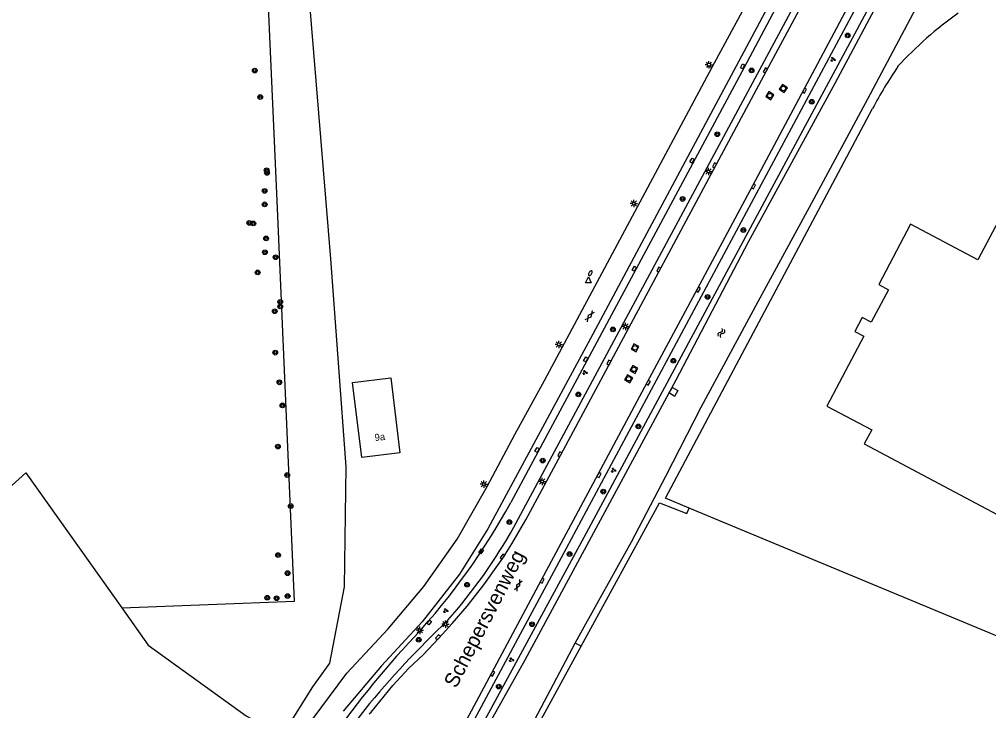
# Model space of a CAD drawing. Extents: x 136000 to 138005, y 398500 to 400500.
# Drawn here: x 136405.4 to 136570.3, y 399158.3 to 399275.8 of the extents above; entities that cross this region are included whole.
import ezdxf

# ---------------------------------------------------------------- set-up
doc = ezdxf.new("R2010")
doc.units = 0
for name, color, linetype in [('gg-afsc-faunaraster', 7, 'Continuous'), ('gg-afsc-hekwerk', 7, 'Continuous'), ('gg-anno-openbare ruimte label', 7, 'Continuous'), ('gg-bbg-hoofdgebouw', 7, 'Continuous'), ('gg-knt-verharding', 7, 'Continuous'), ('gg-kntw-bovenkant insteek waterloop', 7, 'Continuous'), ('gg-kwrk-uitstroombak niveau min 01', 7, 'Continuous'), ('gt-anno-plantopografie huisnummer', 7, 'Continuous'), ('gt-bbg-plantopografie pand', 7, 'Continuous'), ('gt-grn-groengrens', 7, 'Continuous'), ('gt-symb-boom', 7, 'Continuous'), ('gt-symb-brandkraan', 7, 'Continuous'), ('gt-symb-gesloten verharding', 7, 'Continuous'), ('gt-symb-groenvak', 7, 'Continuous'), ('gt-symb-kolk', 7, 'Continuous'), ('gt-symb-kolk center center', 7, 'Continuous'), ('gt-symb-lichtmast', 7, 'Continuous'), ('gt-symb-rioolschacht', 7, 'Continuous'), ('gt-symb-waterafsluiter', 7, 'Continuous'), ('gt-symb-watersymbool', 7, 'Continuous')]:
    doc.layers.add(name, color=color, linetype=linetype)

# ---------------------------------------------------------------- blocks, each defined once
blk = doc.blocks.new('gt0-KOLK')
at = {"layer": 'gt-symb-kolk'}
blk.add_lwpolyline([(0, 0), (0.37, 0), (0.37, 0.4), (-0.38, 0.4), (-0.38, 0), (0, 0)], dxfattribs=at)
blk = doc.blocks.new('gt0-RS')
at = {"layer": 'gt-symb-rioolschacht'}
blk.add_lwpolyline([(-0.5, -0.5), (0.5, -0.5), (0.5, 0.5), (-0.5, 0.5)], close=True, dxfattribs=at)
blk.add_circle((0, 0), 0.375, dxfattribs=at)
blk = doc.blocks.new('gt0-BOOM')
at = {"layer": 'gt-symb-boom'}
for radius in [0.4, 0.2]:
    blk.add_circle((0, 0), radius, dxfattribs=at)
blk = doc.blocks.new('gt0-KOLKCC')
at = {"layer": 'gt-symb-kolk center center'}
blk.add_lwpolyline([(-0.38, 0.2), (0.37, 0.2), (0.37, -0.2), (-0.38, -0.2)], close=True, dxfattribs=at)
blk = doc.blocks.new('gt0-LMAST')
at = {"layer": 'gt-symb-lichtmast'}
for p, q in [((-0.18, 0.17), (-0.45, 0.44)), ((-0.01, 0.25), (-0.01, 0.62)), ((0.17, 0.17), (0.44, 0.44)), ((-0.26, 0), (-0.63, 0)), ((-0.18, -0.18), (-0.45, -0.45)), ((-0.01, -0.25), (-0.01, -0.63)), ((0.44, -0.45), (0.17, -0.18)), ((0.24, 0), (0.62, 0))]:
    blk.add_line(p, q, dxfattribs=at)
blk.add_circle((-0.01, 0), 0.25, dxfattribs=at)
blk = doc.blocks.new('gt0-GRVAK')
at = {"layer": 'gt-symb-groenvak'}
for p, q in [((-0.11, 0.19), (-0.23, 0.24)), ((-0.18, 0.15), (0.09, 0.15)), ((-0.09, 0.21), (-0.16, 0.32)), ((-0.05, 0.21), (-0.05, 0.39)), ((0, 0.21), (0.06, 0.32)), ((0.01, 0.19), (0.13, 0.24)), ((0.26, -0.05), (0.2, 0.06)), ((0.3, -0.05), (0.3, 0.13)), ((0.35, -0.05), (0.41, 0.06)), ((-0.24, -0.23), (-0.36, -0.18)), ((-0.32, -0.26), (-0.05, -0.26)), ((-0.23, -0.21), (-0.29, -0.1)), ((-0.18, -0.2), (-0.18, -0.02)), ((-0.14, -0.21), (-0.07, -0.1)), ((-0.12, -0.23), (0, -0.18)), ((0.24, -0.07), (0.12, -0.02)), ((0.17, -0.11), (0.44, -0.11)), ((0.37, -0.07), (0.49, -0.02))]:
    blk.add_line(p, q, dxfattribs=at)
blk = doc.blocks.new('gt0-WA')
at = {"layer": 'gt-symb-watersymbool'}
for centre, start, end in [((-0.32, 0.02), 28.0725, 151.9275), ((0.43, 0.42), 208.0725, 331.9275), ((-0.32, -0.43), 28.0725, 151.9275), ((0.43, -0.03), 208.0725, 331.9275)]:
    blk.add_arc(centre, 0.425, start, end, dxfattribs=at)
blk = doc.blocks.new('gt0-GESVH1')
at = {"layer": 'gt-symb-gesloten verharding'}
for p, q in [((-0.99, -0.26), (0.01, 0.24)), ((0.01, -0.26), (-0.99, 0.24)), ((0.01, 0.24), (1.01, -0.26)), ((1.01, 0.24), (0.01, -0.26))]:
    blk.add_line(p, q, dxfattribs=at)
blk = doc.blocks.new('gt0-WAFSL')
at = {"layer": 'gt-symb-waterafsluiter'}
for p, q in [((-0.5, -0.33), (0, 0.67)), ((0, 0.67), (0.5, -0.33)), ((0.5, -0.33), (-0.5, -0.33))]:
    blk.add_line(p, q, dxfattribs=at)
blk = doc.blocks.new('gt0-BR')
at = {"layer": 'gt-symb-brandkraan'}
for centre, radius, start, end in [((-0.24, 0), 0.206, 107.5669, 252.4331), ((0.6, -2.66), 3, 106.892, 107.5669), ((0, -0.69), 0.938, 73.108, 106.892), ((-0.6, -2.66), 3, 72.4331, 73.108), ((0.24, 0), 0.206, 287.567, 72.4331), ((0.6, 2.66), 3, 252.4331, 253.108), ((0, 0.69), 0.938, 253.108, 286.8921), ((-0.6, 2.66), 3, 286.8921, 287.567)]:
    blk.add_arc(centre, radius, start, end, dxfattribs=at)

msp = doc.modelspace()

# ---------------------------------------------------------------- linework, layer by layer
at = {"layer": 'gg-afsc-faunaraster'}
for points in [[(136500.97, 399169.25), (136514.27, 399193.62), (136518.95, 399191.81)], [(136469.53, 399112.28), (136469.91, 399112.34), (136500.97, 399169.25)]]:
    msp.add_lwpolyline(points, dxfattribs=at)
at = {"layer": 'gg-afsc-hekwerk'}
msp.add_line((136601.92, 399158.42), (136519.32, 399192.71), dxfattribs=at)
msp.add_lwpolyline([(136519.32, 399192.71), (136515.29, 399194.38), (136550.51, 399260.64)], dxfattribs=at)
for centre, radius, start, end in [((136602.37, 399224.26), 64.45, 125.3384, 137.5854), ((136628.84, 399218.22), 89.07, 146.2329, 151.5619)]:
    msp.add_arc(centre, radius, start, end, dxfattribs=at)
at = {"layer": 'gg-bbg-hoofdgebouw'}
msp.add_lwpolyline([(136542.72, 399210.06), (136550.37, 399206.01), (136549.1, 399203.63), (136578.03, 399188.26), (136592.43, 399215.32), (136594.57, 399214.18), (136597.34, 399219.4), (136595.21, 399220.53), (136616.98, 399261.44), (136590.08, 399275.75), (136568.4, 399234.88), (136556.99, 399240.94), (136551.57, 399230.7), (136553.23, 399229.82), (136550.29, 399224.29), (136548.74, 399225.1), (136547.49, 399222.72), (136549.02, 399221.91), (136542.72, 399210.06)], dxfattribs=at)
at = {"layer": 'gg-knt-verharding'}
for points in [[(136455.2, 399156.74), (136461.12, 399164.66), (136468.12, 399172.19), (136474.2, 399179.38), (136479.87, 399187.43), (136484.97, 399196.4), (136489.66, 399205.2), (136494.71, 399214.42), (136510.53, 399243.89), (136523.25, 399267.62), (136536.55, 399292.3), (136539.81, 399298.77), (136540.52, 399301.39), (136540.76, 399303.93), (136540.92, 399308.18)], [(136464.89, 399157.75), (136465.24, 399158.05), (136468.93, 399162.58), (136471.68, 399165.49), (136474.07, 399167.81), (136476.76, 399170.64), (136479.02, 399173.1), (136481.55, 399176.03), (136484.42, 399179.68), (136487.09, 399183.41), (136487.76, 399184.38), (136489.17, 399186.62), (136491.56, 399190.7), (136497.52, 399201.78), (136532.47, 399266.99), (136540.02, 399281.04), (136551.58, 399302.7)], [(136542.89, 399297.05), (136529.07, 399271.09), (136502.97, 399222.29), (136485.11, 399189.18), (136480.25, 399181.5), (136473.95, 399173.4), (136467.02, 399165.91), (136460.51, 399158.19)], [(136553.91, 399292.07), (136546.26, 399277.76), (136530.09, 399247.48), (136520.71, 399229.94), (136512.2, 399214.11), (136503.82, 399198.44), (136494.16, 399180.47), (136485.73, 399164.69), (136479.23, 399152.61), (136478.18, 399150.88)]]:
    msp.add_lwpolyline(points, dxfattribs=at)
at = {"layer": 'gg-kntw-bovenkant insteek waterloop'}
for points in [[(136556.18, 399287.51), (136544.09, 399264.87), (136529.37, 399237.9), (136517.06, 399214.48), (136502.64, 399187.75), (136491.41, 399166.86), (136480.48, 399147.53), (136469.43, 399127.06), (136465.18, 399119.73)], [(136499.96, 399169.79), (136500.6, 399171), (136509.55, 399186.99), (136515.36, 399198.17), (136521.35, 399209.86), (136531.04, 399227.8), (136539.79, 399243.86), (136549.69, 399262.26), (136559.8, 399281.27)], [(136470.95, 399115.52), (136479.61, 399132.08), (136491.04, 399152.93), (136499.96, 399169.79)]]:
    msp.add_lwpolyline(points, dxfattribs=at)
at = {"layer": 'gg-kwrk-uitstroombak niveau min 01'}
msp.add_lwpolyline([(136516.85, 399211.67), (136515.93, 399212.32), (136516.49, 399213.21), (136517.42, 399212.7), (136516.85, 399211.67)], dxfattribs=at)
at = {"layer": 'gt-bbg-plantopografie pand'}
msp.add_lwpolyline([(136463.67, 399201.29), (136462.1, 399214.07), (136468.58, 399214.86), (136470.15, 399202.09), (136463.67, 399201.29)], dxfattribs=at)
at = {"layer": 'gt-grn-groengrens'}
for p, q in [((136518.95, 399191.81), (136519.32, 399192.71)), ((136500.97, 399169.25), (136499.96, 399169.79))]:
    msp.add_line(p, q, dxfattribs=at)
for points in [[(136422.84, 399175.76), (136452.22, 399176.88), (136449.24, 399244.93), (136446.79, 399300.82), (136443.78, 399369.27), (136443.04, 399386.12), (136446.66, 399391.38), (136534.92, 399387.76), (136559.93, 399443.79), (136569.9, 399471.57), (136579.55, 399498.43)], [(136458.37, 399235.09), (136447.21, 399370.56), (136453.61, 399378.32), (136489.61, 399378), (136539.98, 399376.96), (136558.13, 399377.13), (136565.69, 399380.21), (136572.55, 399387.63), (136575.49, 399401.35), (136577.03, 399408.57), (136586.27, 399417.61), (136590.42, 399422.82), (136590.26, 399427.86), (136584.93, 399434.09), (136579.07, 399482.89), (136585.8, 399494.74)], [(136272.17, 399350.96), (136337.56, 399257.42), (136370.46, 399220.87), (136397.62, 399190.7), (136406.53, 399198.72), (136422.84, 399175.76)], [(136489.53, 399189.49), (136551.62, 399305.02), (136551.91, 399306.51)], [(136559.16, 399295.12), (136501.39, 399187.74), (136459.66, 399110.79)], [(136543.61, 399295.7), (136528.67, 399267.61), (136489, 399193.66)], [(136555.36, 399292.18), (136497.54, 399184.29), (136458.46, 399111.48), (136454.89, 399103.65)], [(136450.13, 399154.01), (136455.32, 399162.33), (136458.21, 399166.35), (136460.69, 399179.32), (136461, 399199.71), (136458.37, 399235.09)], [(136422.84, 399175.76), (136427.34, 399169.42), (136444.02, 399157.44), (136450.13, 399154.01)]]:
    msp.add_lwpolyline(points, dxfattribs=at)
for centre, radius, start, end in [((136385.36, 399250.77), 118.34, 317.5171, 331.1452), ((136409.01, 399234.67), 92.33, 318.6379, 330.7073), ((136589.77, 399055.42), 162.49, 133.3119, 140.6255), ((136582.58, 399066.83), 151.36, 136.5884, 145.6818), ((136550.5, 399092.74), 108.53, 142.7044, 153.3254)]:
    msp.add_arc(centre, radius, start, end, dxfattribs=at)

# ---------------------------------------------------------------- block references
at = {"layer": 'gt-symb-boom'}
for p in [(136546.29, 399273.04), (136445.46, 399267.07), (136529.94, 399267.09), (136446.38, 399262.55), (136540.18, 399261.75), (136524.11, 399256.24), (136447.48, 399250.11), (136447.54, 399249.67), (136447.14, 399246.61), (136518.2, 399245.24), (136447.14, 399244.33), (136444.52, 399241.17), (136445.21, 399241.09), (136528.56, 399239.97), (136447.39, 399238.54), (136447.18, 399236.2), (136449.01, 399235.35), (136445.95, 399232.77), (136522.47, 399228.61), (136449.78, 399227.76), (136449.78, 399226.99), (136448.85, 399226.17), (136506.36, 399223.08), (136448.94, 399219.13), (136516.65, 399217.76), (136449.66, 399214.09), (136500.49, 399212.04), (136450.17, 399210.17), (136510.69, 399206.59), (136449.4, 399203.17), (136494.42, 399200.8), (136450.98, 399198.32), (136504.73, 399195.51), (136451.59, 399193.07), (136488.75, 399190.35), (136449.42, 399184.73), (136498.99, 399184.9), (136451.03, 399181.66), (136481.56, 399179.69), (136447.58, 399177.47), (136449.17, 399177.4), (136451.05, 399177.76), (136492.62, 399172.97), (136473.34, 399170.35), (136486.94, 399162.39)]:
    msp.add_blockref('gt0-BOOM', p, dxfattribs=at)
at = {"layer": 'gt-symb-brandkraan', "rotation": 57.53320054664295}
msp.add_blockref('gt0-BR', (136502.53, 399232.63), dxfattribs=at)
at = {"layer": 'gt-symb-gesloten verharding'}
for p, rotation in [((136502.4, 399225.33), 53.336407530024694), ((136490.26, 399179.59), 63.71668708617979)]:
    msp.add_blockref('gt0-GESVH1', p, dxfattribs=dict(at, rotation=rotation))
at = {"layer": 'gt-symb-groenvak'}
for p in [(136543.76, 399268.96), (136501.6, 399215.75), (136506.45, 399199.15), (136477.92, 399175.29), (136489.09, 399166.94)]:
    msp.add_blockref('gt0-GRVAK', p, dxfattribs=at)
at = {"layer": 'gt-symb-kolk'}
for p, rotation in [((136532.47, 399266.99), 61.76909817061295), ((136538.78, 399263.75), -118.10282356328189), ((136523.82, 399250.86), 61.84665349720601), ((136530.09, 399247.48), -118.10282356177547), ((136514.34, 399233.16), 61.81960518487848), ((136520.71, 399229.94), -118.153346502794), ((136505.87, 399217.36), 61.819605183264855), ((136512.2, 399214.11), -118.2309018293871), ((136497.52, 399201.78), 61.71863892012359), ((136503.82, 399198.44), -118.15334650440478), ((136487.76, 399184.38), 55.46787543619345), ((136494.16, 399180.47), -118.2309018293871), ((136476.76, 399170.64), 46.37742658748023), ((136485.73, 399164.69), -118.10282356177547)]:
    msp.add_blockref('gt0-KOLK', p, dxfattribs=dict(at, rotation=rotation))
at = {"layer": 'gt-symb-kolk center center'}
for p, rotation in [((136528.4, 399267.79), 62.09224023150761), ((136519.83, 399251.77), 59.67560461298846), ((136510.01, 399233.38), 61.12097135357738), ((136501.74, 399217.98), 61.48936651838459), ((136493.47, 399202.6), 60.99085877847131), ((136483.96, 399185.39), 57.00150386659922), ((136475.13, 399173.29), 50.084912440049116)]:
    msp.add_blockref('gt0-KOLKCC', p, dxfattribs=dict(at, rotation=rotation))
at = {"layer": 'gt-symb-lichtmast'}
for p in [(136522.71, 399268.06), (136522.61, 399249.92), (136509.93, 399244.46), (136508.5, 399223.59), (136497.18, 399220.54), (136484.42, 399196.78), (136494.33, 399197.25), (136473.53, 399171.95), (136477.89, 399172.98)]:
    msp.add_blockref('gt0-LMAST', p, dxfattribs=at)
at = {"layer": 'gt-symb-rioolschacht'}
for p, rotation in [((136535.34, 399264.02), -124.0395245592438), ((136533.05, 399262.8), -123.16559931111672), ((136510.12, 399219.95), -116.82140642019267), ((136509.94, 399216.28), -118.15334650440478), ((136509.04, 399214.69), -120.59043540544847)]:
    msp.add_blockref('gt0-RS', p, dxfattribs=dict(at, rotation=rotation))
at = {"layer": 'gt-symb-waterafsluiter'}
msp.add_blockref('gt0-WAFSL', (136502.19, 399231.32), dxfattribs=at)
at = {"layer": 'gt-symb-watersymbool', "rotation": 62.28149837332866}
msp.add_blockref('gt0-WA', (136524.77, 399222.43), dxfattribs=at)

# ---------------------------------------------------------------- texts
at = {"layer": 'gg-anno-openbare ruimte label'}
msp.add_text('Schepersvenweg', height=2.5, rotation=62.7, dxfattribs=at).set_placement((136479.71, 399161.97))
at = {"layer": 'gt-anno-plantopografie huisnummer'}
msp.add_text('9a', height=1.2, rotation=7.0059, dxfattribs=at).set_placement((136465.91, 399204.09))

doc.saveas('drawing.dxf')
